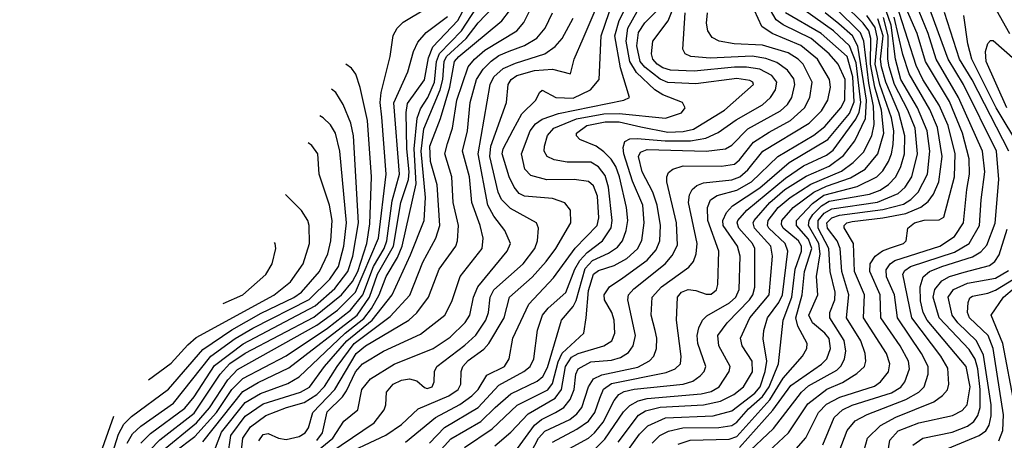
# Model space of a CAD drawing. Extents: x 997026 to 1115308, y 536381 to 619039.
# Tile 323 of 484: x 1020684 to 1024529, y 601716 to 603359. Entities that reach past the tile are written whole.
import ezdxf

# ---------------------------------------------------------------- set-up
doc = ezdxf.new("R2010")
doc.units = 0

msp = doc.modelspace()

# ---------------------------------------------------------------- linework, layer by layer
at = {"layer": '0CON20XD'}
for points in [[(1021399.2, 601710.8), (1021555, 601906.4), (1021615, 601942.6), (1021735, 601998.9), (1022001.4, 602205), (1022050, 602275), (1022081.3, 602365), (1022143.8, 602475), (1022172, 602645), (1022202.8, 602735), (1022205.2, 602765), (1022195.4, 602854.6), (1022193.4, 602996.6), (1022198.3, 603031.7), (1022265, 603123.9), (1022280.5, 603209.5), (1022297.9, 603252.1), (1022395, 603355.2), (1022485, 603522.8)], [(1021436.2, 601653.8), (1021471.9, 601748.1), (1021565, 601864.4), (1021625, 601899.5), (1021731.4, 601938.6), (1021775.7, 601964.3), (1021954.7, 602135.3), (1022028.1, 602191.9), (1022058.4, 602231.6), (1022087.5, 602285), (1022115, 602356.6), (1022159.6, 602430.4), (1022177.3, 602475), (1022232.6, 602717.4), (1022224.9, 602854.9), (1022236.3, 602973.7), (1022248.8, 603011.2), (1022278.1, 603055), (1022303.4, 603115), (1022311.7, 603195), (1022323.4, 603226.6), (1022408.8, 603315), (1022510.2, 603469.8)], [(1021925, 601647.6), (1022113.7, 601736.3), (1022175, 601778.2), (1022240.5, 601839.5), (1022360.1, 601889.9), (1022396.1, 601915), (1022406.5, 601935), (1022408.4, 601985), (1022415.2, 602005), (1022435, 602028.1), (1022497.1, 602072.9), (1022515.9, 602094.1), (1022575.5, 602195), (1022596.2, 602275), (1022685, 602353.5), (1022740, 602415), (1022777.2, 602465), (1022836.1, 602565), (1022835.5, 602615), (1022813.5, 602643.5), (1022765, 602660), (1022655, 602669.6), (1022635, 602680.5), (1022615, 602704.7), (1022596.1, 602745), (1022567.8, 602835), (1022571.9, 602855), (1022611, 602929), (1022645, 602990.9), (1022699.4, 603045), (1022713.8, 603075), (1022725, 603083.3), (1022778, 603055), (1022845, 603051.8), (1022912.8, 603085), (1022947.4, 603125), (1022954.3, 603295), (1023016.6, 603475)], [(1022191, 601709), (1022307.3, 601805), (1022403.3, 601856.7), (1022450.2, 601889.8), (1022474.5, 601915), (1022508.7, 601971.3), (1022577.4, 602005), (1022595.7, 602035), (1022609.3, 602115), (1022671.7, 602248.3), (1022769.2, 602350.8), (1022853.4, 602466.6), (1022939.2, 602555), (1022946.2, 602585), (1022940.9, 602669.1), (1022925, 602709.7), (1022905, 602726.7), (1022850, 602735), (1022743.2, 602733.2), (1022679.7, 602749.7), (1022656.9, 602775), (1022643.6, 602835), (1022677.7, 602925), (1022698.4, 602951.6), (1022725, 602970.4), (1022787.8, 602992.2), (1023043.8, 603045), (1023066, 603055), (1023030.7, 603170.7), (1023008.5, 603295), (1023025.1, 603354.9), (1023091.5, 603485)], [(1022421.2, 601688.8), (1022529, 601761), (1022626.6, 601853.4), (1022747.1, 601912.9), (1022765, 601938.8), (1022787.5, 602022.5), (1022803.1, 602056.9), (1022887.2, 602135), (1022896.6, 602195), (1022905, 602301.9), (1022924.9, 602365.1), (1022945, 602379.8), (1023005, 602399.2), (1023055, 602426.9), (1023096.6, 602463.4), (1023113.4, 602496.6), (1023122.3, 602565), (1023117.5, 602635), (1023077.8, 602727.8), (1023042.9, 602835), (1023041, 602859), (1023047.6, 602882.4), (1023066.6, 602893.4), (1023095.1, 602894.9), (1023205, 602885.1), (1023304.1, 602885.9), (1023363.7, 602896.3), (1023412, 602918), (1023482.5, 602967.5), (1023585, 603026.3), (1023616.7, 603055), (1023635.6, 603085), (1023641, 603115), (1023621, 603141), (1023575, 603165.1), (1023523, 603173), (1023475, 603173.8), (1023317.9, 603157.9), (1023225, 603161.5), (1023195, 603170.1), (1023173.5, 603185), (1023156.8, 603205), (1023150.9, 603225), (1023156.5, 603275), (1023216.5, 603353.5), (1023268.4, 603485)], [(1023820.6, 601699.4), (1023865.1, 601804.9), (1023896.8, 601835), (1023935, 601853.3), (1024088.5, 601901.5), (1024125, 601923.6), (1024141, 601945), (1024159.3, 601995), (1024154.5, 602025), (1024122.8, 602085), (1024046.5, 602195), (1024044.3, 602285), (1024004.1, 602375.9), (1024005.6, 602405), (1024024.6, 602435.4), (1024053.3, 602456.7), (1024085, 602468.4), (1024135, 602484.8), (1024146.4, 602495), (1024152.7, 602545), (1024178.8, 602565), (1024215.6, 602575.6), (1024275, 602576.8), (1024292.4, 602587.6), (1024334.9, 602745), (1024337.8, 602835), (1024309.4, 602945), (1024275.1, 603025), (1024210.8, 603125), (1024185, 603180.3), (1024087.7, 603485)], [(1023873.4, 601645), (1023915, 601754.6), (1023947.1, 601792.9), (1023993, 601817), (1024145, 601875.7), (1024195.2, 601905), (1024215.7, 601925), (1024231.3, 601975), (1024231.2, 602005), (1024205.9, 602055.9), (1024111.5, 602195), (1024100.3, 602285), (1024068.6, 602355), (1024068.1, 602381.9), (1024082.8, 602405), (1024102, 602418), (1024277.2, 602475), (1024335, 602512.3), (1024370, 602565), (1024382.4, 602695), (1024392.9, 602755), (1024391.6, 602815), (1024366.3, 602915), (1024315, 603038.7), (1024221.1, 603195), (1024189.1, 603305), (1024123.6, 603455)], [(1023975.9, 601655), (1023994.7, 601725), (1024045.1, 601774.9), (1024105, 601806.5), (1024253.4, 601866.6), (1024288.2, 601891.8), (1024306.7, 601913.3), (1024313, 601935), (1024308.2, 601998.2), (1024281, 602045), (1024167.6, 602195), (1024132.4, 602365), (1024140.8, 602379.2), (1024163.1, 602395), (1024335, 602451.1), (1024391.9, 602485), (1024432.3, 602555), (1024439.2, 602655), (1024453.1, 602765), (1024444.3, 602845), (1024350.5, 603055), (1024262.6, 603205), (1024231.6, 603305), (1024161.9, 603478.1)], [(1024069.4, 601635), (1024082.7, 601717.3), (1024115, 601753.3), (1024195, 601784.6), (1024326.2, 601813.8), (1024365, 601833.3), (1024384.2, 601855), (1024395.4, 601925), (1024380.2, 602005), (1024227.3, 602185), (1024212.5, 602215), (1024201.4, 602261.4), (1024200.1, 602315), (1024211.7, 602355), (1024236.4, 602375), (1024285.2, 602395.2), (1024405, 602432.3), (1024437.3, 602452.7), (1024461.1, 602478.9), (1024493.9, 602563.9), (1024507.5, 602735), (1024498.1, 602845), (1024369.6, 603105), (1024309.3, 603205), (1024214.6, 603465)], [(1022305, 601653.1), (1022367.5, 601722.5), (1022485, 601790.3), (1022541.4, 601845), (1022601.9, 601898.1), (1022705, 601947.3), (1022726.4, 601965), (1022745, 602000.3), (1022800, 602185), (1022845, 602238.9), (1022857.4, 602262.6), (1022892.3, 602387.7), (1022921, 602419), (1022983.4, 602446.6), (1023019.1, 602470.9), (1023037.5, 602495), (1023052.4, 602535), (1023058.5, 602575), (1023053.2, 602625), (1023026.5, 602745), (1023012.1, 602785), (1022993.9, 602813.9), (1022965, 602843.2), (1022935, 602864.4), (1022871, 602891), (1022858.2, 602905), (1022858.4, 602915), (1022899.2, 602945), (1022970.1, 602959.9), (1023025, 602959.8), (1023109.7, 602939.7), (1023215, 602919.4), (1023275, 602921.7), (1023315, 602931.3), (1023435.8, 603005), (1023550, 603105), (1023547.5, 603115), (1023535, 603120.6), (1023485, 603128.9), (1023325, 603108.4), (1023215, 603113.5), (1023185, 603126.9), (1023125, 603173.7), (1023106.9, 603195), (1023093.8, 603256.2), (1023101.1, 603308.9), (1023125, 603346.5), (1023195, 603416.5)], [(1022765, 601708.8), (1022860.1, 601759.9), (1022905, 601791.6), (1022930, 601825), (1022949, 601881), (1022964.2, 601915.8), (1022995, 601938.8), (1023208.6, 601981.4), (1023243.8, 601995), (1023264.7, 602015), (1023266.8, 602043.2), (1023249.6, 602185), (1023252.4, 602275), (1023268.7, 602295), (1023295, 602304.8), (1023325, 602301.6), (1023365, 602287.2), (1023385, 602287.5), (1023405, 602303.3), (1023410.8, 602325), (1023414.8, 602455), (1023371.2, 602575), (1023370, 602625), (1023382.3, 602655), (1023408.4, 602671.6), (1023485, 602692.8), (1023542.2, 602725), (1023644.8, 602825), (1023785, 602908.4), (1023827.8, 602942.2), (1023890.3, 603015), (1023906.4, 603045), (1023907.3, 603125), (1023880.3, 603185), (1023845.8, 603225), (1023775.2, 603285), (1023665, 603338.5), (1023637.8, 603357.8), (1023593.8, 603433.8)], [(1023154.2, 601705.8), (1023184.3, 601735), (1023217.8, 601752.2), (1023274.2, 601765), (1023413.8, 601766.2), (1023465, 601774.6), (1023485, 601786.9), (1023530.4, 601839.6), (1023585, 601887.4), (1023610.6, 601925), (1023647, 602015), (1023665.1, 602185), (1023699.9, 602275), (1023712.1, 602385), (1023737, 602455), (1023737.6, 602475), (1023724.9, 602495), (1023665.7, 602545), (1023658.6, 602558.6), (1023660.5, 602575), (1023704.8, 602625), (1023785.5, 602685), (1023835, 602708.9), (1023929.1, 602740.9), (1023986, 602775), (1024035.7, 602835), (1024058.8, 602915), (1024049.5, 603005), (1024023.5, 603095), (1024006, 603185), (1024007.8, 603285), (1023999.8, 603315), (1023978.2, 603345), (1023901.1, 603421.1)], [(1023607.8, 601672.2), (1023686.3, 601745), (1023761.3, 601858.7), (1023835.8, 601915.8), (1023897.3, 601942.7), (1023953.1, 601976.9), (1023982.8, 602005), (1023988.1, 602025), (1023985.2, 602055), (1023969.1, 602105), (1023913.2, 602195), (1023922.6, 602285), (1023895.3, 602375), (1023888.1, 602465), (1023876.7, 602495), (1023838.1, 602545), (1023835.6, 602565), (1023855, 602584.7), (1023885.3, 602595), (1024055, 602617.3), (1024135, 602638.9), (1024163.7, 602656.3), (1024192.5, 602685), (1024228.9, 602755), (1024238.5, 602845), (1024228.2, 602925), (1024190, 603015), (1024125.5, 603124.5), (1024104, 603204), (1024087.2, 603337.2), (1024058.8, 603418.8)], [(1024485, 603417.6), (1024549.3, 603305)], [(1021237.7, 601672.3), (1021375, 601784.7), (1021425, 601843.1), (1021497.3, 601952.7), (1021535, 601992.6), (1021845, 602166.1), (1021925.4, 602225), (1021996, 602295), (1022085.6, 602505), (1022115.4, 602755), (1022098.1, 602978.1), (1022092.2, 603035), (1022095.4, 603074.6), (1022130.2, 603215), (1022143, 603297), (1022158.7, 603325), (1022181.6, 603348.4), (1022275, 603405.5)], [(1021497.5, 601655), (1021509.2, 601735), (1021565, 601810.9), (1021635, 601859), (1021780, 601905), (1021815.6, 601924.4), (1021874.9, 602005), (1021961.7, 602105), (1022061.1, 602185), (1022138.1, 602285), (1022209.8, 602440.2), (1022263.2, 602575), (1022269.4, 602665), (1022251.8, 602845), (1022262.9, 602932.9), (1022326.6, 603085), (1022336.4, 603125), (1022342.3, 603195), (1022351.3, 603215), (1022427.8, 603285), (1022475, 603346.6), (1022532.6, 603407.4)], [(1021547.6, 601655), (1021554.9, 601725), (1021585, 601769.5), (1021645, 601812.8), (1021725.4, 601845), (1021795, 601864.6), (1021844.9, 601895), (1021875, 601926.6), (1021923.6, 602005), (1021989.7, 602095), (1022130.5, 602199.5), (1022207.1, 602282.9), (1022258.3, 602411.7), (1022309.2, 602505), (1022324.5, 602555), (1022313.9, 602713.9), (1022288.8, 602805), (1022285.9, 602865), (1022327, 602973), (1022363.8, 603095), (1022381.8, 603195), (1022398.9, 603215), (1022566.5, 603353.5), (1022596.3, 603393.7)], [(1021617.3, 601715), (1021635, 601739.5), (1021655, 601742.4), (1021694.8, 601724.8), (1021725, 601720.2), (1021775, 601731.3), (1021798.8, 601745), (1021812.3, 601765), (1021828.3, 601825), (1021914.7, 601915.3), (1021997.8, 602055), (1022034.8, 602085), (1022203.8, 602185), (1022235.4, 602214.6), (1022280.7, 602275), (1022322.5, 602385), (1022387.5, 602475), (1022394.3, 602495.7), (1022398.3, 602555), (1022377.2, 602645), (1022372.1, 602745), (1022343.8, 602835), (1022354.2, 602875.8), (1022374.5, 602935), (1022390.7, 603045), (1022435.2, 603175), (1022459.8, 603205), (1022501, 603239), (1022625.8, 603315), (1022652.4, 603347.6), (1022681.3, 603405)], [(1021845, 601715.1), (1021866.1, 601745), (1021885, 601828), (1021944.1, 601885.9), (1021960, 601910), (1021995, 601983.3), (1022023, 602015), (1022105, 602064.5), (1022249.8, 602130.2), (1022344.6, 602205), (1022372.1, 602257.9), (1022404.5, 602355.5), (1022489.8, 602465), (1022494.3, 602505), (1022482.9, 602555), (1022449.3, 602645), (1022440.8, 602745), (1022413, 602845), (1022433.4, 602925), (1022443.1, 603035), (1022468, 603125), (1022494.5, 603165), (1022525, 603196.8), (1022555, 603219.2), (1022595.6, 603235.6), (1022655, 603258), (1022703.1, 603286.9), (1022736.2, 603325), (1022764.3, 603385)], [(1021855, 601640.5), (1022067.7, 601785), (1022107.6, 601835), (1022114.1, 601855), (1022115.9, 601905), (1022142.7, 601935), (1022175, 601950.7), (1022206.8, 601956.8), (1022235, 601948.2), (1022265, 601922.5), (1022275, 601919.2), (1022294.4, 601925), (1022302.7, 601945), (1022304.1, 601985), (1022313.5, 602005), (1022421.9, 602088.1), (1022465, 602127.5), (1022504.8, 602185), (1022514.5, 602215), (1022521.4, 602275), (1022536.1, 602303.9), (1022650, 602405), (1022695.2, 602465), (1022706.2, 602495), (1022709.7, 602545), (1022702.5, 602565), (1022601.1, 602621.1), (1022565, 602656), (1022553.2, 602685), (1022520.5, 602825), (1022524, 602865), (1022584.8, 603035), (1022591.3, 603105), (1022603.5, 603125), (1022625, 603140.3), (1022695, 603160.4), (1022764.9, 603164.9), (1022835, 603146.7), (1022850, 603205), (1022885.1, 603284.9), (1022931.7, 603395)], [(1022284.4, 601705), (1022343.2, 601766.8), (1022475, 601844.8), (1022555, 601931.1), (1022653.2, 601985), (1022677.7, 602005), (1022691.9, 602035), (1022706.3, 602146.3), (1022725.2, 602205), (1022747.3, 602232.7), (1022816.7, 602293.3), (1022851.7, 602385), (1022870.9, 602419.1), (1022900.2, 602449.8), (1022960.4, 602495), (1022993.6, 602546.4), (1022998.4, 602575), (1022983.8, 602705), (1022969.9, 602749.9), (1022944.3, 602784.3), (1022915, 602802.8), (1022822.6, 602802.6), (1022771.3, 602811.3), (1022744.2, 602824.2), (1022732.1, 602845), (1022733.9, 602865), (1022745, 602906.4), (1022770, 602935), (1022858.4, 602971.6), (1022965, 602991.2), (1023025, 602992.8), (1023206, 602974), (1023268.1, 602995), (1023282.5, 603015), (1023272.2, 603035), (1023195, 603065.1), (1023164.9, 603084.9), (1023092.3, 603152.3), (1023067, 603195), (1023052.7, 603275), (1023059, 603325), (1023095, 603391)], [(1022540, 601695), (1022601.7, 601748.3), (1022669.8, 601820.2), (1022775, 601880.4), (1022800.5, 601915), (1022815.1, 602005), (1022838.3, 602041.7), (1022865, 602055.6), (1022965.5, 602085), (1022995.9, 602105), (1023008.2, 602135), (1023006.1, 602185), (1022997.1, 602215), (1022968.2, 602265), (1022966.7, 602285), (1022987.6, 602315), (1023039.5, 602350.5), (1023135, 602419.2), (1023169.9, 602460.1), (1023184.2, 602495), (1023186.7, 602555), (1023173.5, 602635), (1023156.9, 602685), (1023114.9, 602765), (1023101, 602825), (1023108.1, 602841.9), (1023135, 602851.4), (1023365, 602844.9), (1023440, 602855), (1023465, 602868.6), (1023527.9, 602932.1), (1023655, 603002.8), (1023682, 603028), (1023698.8, 603055), (1023710.6, 603105), (1023707.2, 603127.2), (1023681.9, 603161.9), (1023641.3, 603191.3), (1023597.5, 603207.5), (1023545, 603216.7), (1023381, 603209), (1023305.3, 603215.3), (1023282.5, 603225), (1023273.3, 603243.3), (1023283.1, 603385)], [(1022613.2, 601665), (1022694.1, 601775.9), (1022722.2, 601797.8), (1022776.3, 601825), (1022808.5, 601845), (1022833.9, 601876.1), (1022849.5, 601915), (1022856.4, 601975), (1022865, 601995.7), (1022915, 602022.9), (1022995, 602029.3), (1023030.8, 602039.2), (1023060.9, 602059.1), (1023080, 602085), (1023088.7, 602125), (1023059.4, 602265), (1023062, 602285), (1023082, 602308), (1023204.3, 602405), (1023232.5, 602437.5), (1023252.3, 602477.7), (1023248.4, 602565), (1023211.4, 602725), (1023210.6, 602745), (1023217.6, 602762.4), (1023234.8, 602775.2), (1023275, 602787.4), (1023425, 602786.4), (1023475, 602794.8), (1023495, 602811.1), (1023549.6, 602880.4), (1023610.9, 602919.1), (1023694.3, 602965), (1023748.3, 603015), (1023769.6, 603055), (1023778.5, 603115), (1023743.6, 603185), (1023723.9, 603205), (1023685, 603229), (1023585, 603258.5), (1023474.7, 603264.7), (1023415, 603274.8), (1023388.8, 603288.8), (1023371.1, 603315), (1023366.4, 603345), (1023369.7, 603385)], [(1022668.3, 601645), (1022710.5, 601725), (1022735, 601751.8), (1022831.8, 601798.2), (1022860.2, 601819.8), (1022879.5, 601845), (1022905.3, 601924.7), (1022925, 601956.5), (1022957.3, 601972.7), (1023097.9, 602002.1), (1023143.9, 602026.1), (1023160.6, 602045), (1023171.2, 602075), (1023172.5, 602115), (1023165.5, 602145.5), (1023150.7, 602205), (1023153.8, 602275), (1023190.2, 602315), (1023297.8, 602392.2), (1023314.8, 602415.2), (1023325.2, 602444.8), (1023329.4, 602485), (1023296.3, 602645), (1023300.2, 602675), (1023310, 602695), (1023328.6, 602711.4), (1023355, 602721.5), (1023465, 602733.2), (1023496.4, 602745), (1023528.2, 602771.8), (1023586.5, 602845), (1023767.5, 602955), (1023815, 603003.4), (1023839.8, 603045), (1023850, 603095), (1023847.1, 603125), (1023799.3, 603205), (1023735, 603257.8), (1023623.1, 603305), (1023582.5, 603332.5), (1023553.1, 603395)], [(1022830.5, 601685), (1022904.7, 601725.3), (1022929.2, 601745), (1022962.1, 601787.9), (1023005, 601872.4), (1023024.4, 601895.6), (1023045, 601907), (1023084.1, 601915.9), (1023275, 601935.2), (1023312.2, 601947.8), (1023341.9, 601968.1), (1023356.8, 601985), (1023363.4, 602005), (1023332, 602095), (1023329.6, 602125), (1023336.1, 602155), (1023350.5, 602185), (1023367.3, 602202.7), (1023456.2, 602253.8), (1023480.2, 602275), (1023493.5, 602305), (1023497, 602435), (1023487.4, 602475), (1023430.8, 602555), (1023430, 602575), (1023443.7, 602606.3), (1023468.3, 602631.7), (1023575, 602702.7), (1023688.7, 602801.3), (1023839.6, 602890.4), (1023925, 602992.4), (1023942.6, 603037.4), (1023938, 603135), (1023915, 603215.1), (1023814.5, 603305), (1023674.8, 603385)], [(1022933.6, 601686.4), (1022969.1, 601720.9), (1023041.8, 601828.2), (1023067.1, 601852.9), (1023099.7, 601870.3), (1023135, 601879.4), (1023345, 601897.4), (1023385, 601907.2), (1023415.7, 601925), (1023454.8, 601985), (1023458.8, 602005), (1023413.9, 602085), (1023410.9, 602125), (1023447.1, 602175), (1023534.3, 602265), (1023547.3, 602285), (1023555, 602314), (1023555.2, 602465), (1023545.2, 602485), (1023492.2, 602545), (1023486.1, 602565), (1023489.1, 602575), (1023523.4, 602615), (1023675, 602740.3), (1023745, 602788.5), (1023835, 602830.1), (1023860.5, 602849.5), (1023949.9, 602970.1), (1023962.7, 602997.3), (1023969.1, 603035), (1023950.5, 603190.5), (1023925, 603257.1), (1023862.6, 603315), (1023750.8, 603395)], [(1023021.6, 601625), (1023105, 601739.8), (1023137.3, 601772.7), (1023206.2, 601803.8), (1023392.5, 601812.5), (1023465, 601831.4), (1023555, 601900.9), (1023576, 601925), (1023595.7, 601985), (1023601.4, 602025), (1023587.9, 602112.1), (1023590, 602145), (1023604.5, 602195), (1023649.2, 602255), (1023663.1, 602285), (1023683.8, 602455), (1023673.3, 602485), (1023610, 602545), (1023604.6, 602555), (1023607, 602575), (1023646.2, 602625), (1023692.6, 602665), (1023773.6, 602716.4), (1023892.8, 602767.2), (1023939, 602801.1), (1023978.7, 602841.3), (1024011.2, 602905), (1024020.6, 602949.4), (1024018.4, 603021.6), (1024000.3, 603110.3), (1023980.7, 603275), (1023967.5, 603307.5), (1023869.2, 603405)], [(1023882.8, 603342.8), (1023830, 603385)], [(1024546.6, 602845), (1024403.6, 603123.6), (1024354.7, 603205), (1024295, 603386.5)], [(1021288.5, 601671.5), (1021368.1, 601731.9), (1021452.9, 601825), (1021512.7, 601915), (1021555, 601957.2), (1021725, 602046.4), (1021885.8, 602154.2), (1021975.8, 602224.2), (1022024.3, 602285), (1022065.4, 602394.6), (1022107.1, 602465), (1022117.6, 602495), (1022138.3, 602651.7), (1022166.9, 602755), (1022145.6, 603034.4), (1022200.4, 603155), (1022222.5, 603235), (1022239.2, 603270.8), (1022271.3, 603308.7), (1022355, 603370.5)], [(1021835, 601666.1), (1021907, 601725), (1021949.3, 601790.7), (1022004, 601836), (1022020.4, 601915), (1022053.4, 601956.6), (1022146.4, 602013.6), (1022298.8, 602075), (1022365, 602119.1), (1022423.4, 602176.6), (1022442.3, 602205), (1022456.6, 602275), (1022472.9, 602315), (1022587.6, 602455), (1022600.3, 602485), (1022578, 602535), (1022535, 602592.1), (1022512.6, 602635), (1022474.6, 602835), (1022521.3, 603105), (1022536.2, 603135), (1022572.2, 603167.8), (1022620.7, 603189.3), (1022734.6, 603225.4), (1022775, 603253.8), (1022802.4, 603285), (1022845, 603364.5)], [(1023021.4, 601708.6), (1023100.4, 601815), (1023128.1, 601831.9), (1023185, 601846.1), (1023355, 601854.4), (1023421.1, 601868.9), (1023472.4, 601895), (1023510, 601925), (1023545.9, 601984.1), (1023544.8, 602025), (1023505.7, 602085), (1023499.5, 602115), (1023535.5, 602195), (1023610.5, 602285), (1023624.5, 602435), (1023617.1, 602475), (1023553.4, 602545), (1023547.9, 602565), (1023551.8, 602575), (1023613.4, 602645), (1023672.2, 602695), (1023755, 602748.2), (1023845, 602787.3), (1023901.3, 602828.7), (1023945.7, 602885), (1023987.4, 602972.6), (1023991.6, 603045), (1023957.6, 603255), (1023935.8, 603295.8), (1023882.8, 603342.8)], [(1023255, 601701.9), (1023302.8, 601717.2), (1023455, 601720.4), (1023485, 601731.5), (1023613.3, 601875), (1023665, 601958.8), (1023741.1, 602045), (1023757.5, 602075), (1023759.5, 602095), (1023722.4, 602162.4), (1023714.9, 602195), (1023739.7, 602285), (1023749.1, 602375), (1023778.1, 602465), (1023765, 602501.5), (1023717.4, 602555), (1023718.2, 602575), (1023779.5, 602640.5), (1023825, 602673.1), (1023955, 602707.3), (1024031.9, 602745), (1024055, 602768.7), (1024076.6, 602805), (1024089.2, 602835), (1024095, 602871.2), (1024097.2, 602925), (1024088.5, 602975), (1024043.4, 603105), (1024025.2, 603185), (1024034.1, 603285), (1024025, 603327.5), (1023991.8, 603375)], [(1023495, 601688.9), (1023625.5, 601834.5), (1023695, 601929.8), (1023815, 602014), (1023835.6, 602035), (1023850.6, 602075), (1023845, 602113.8), (1023828.4, 602135), (1023779.8, 602175), (1023765.5, 602205), (1023801, 602285), (1023796.1, 602356.1), (1023809.7, 602445), (1023805.3, 602485.3), (1023764.9, 602555), (1023766.8, 602575), (1023782, 602598), (1023815, 602631.9), (1023845, 602649.9), (1024002.2, 602677.8), (1024045, 602693.3), (1024076.4, 602715), (1024105.2, 602745), (1024125.7, 602785), (1024139.9, 602835), (1024140.9, 602905), (1024117.3, 602995), (1024066.8, 603115), (1024050.1, 603175), (1024046, 603205), (1024055.8, 603295), (1024035, 603361.5)], [(1023514.4, 601655.6), (1023627.4, 601762.6), (1023736.6, 601905), (1023765, 601928.6), (1023875, 601989.7), (1023892.5, 602007.5), (1023905.2, 602035), (1023910.2, 602065), (1023904.3, 602105.7), (1023847.6, 602195), (1023847.2, 602215), (1023866.8, 602265), (1023868.3, 602295), (1023849.4, 602375), (1023843.8, 602465), (1023802.6, 602545), (1023802.8, 602575), (1023826.2, 602603.8), (1023855, 602620.4), (1024033.9, 602646.1), (1024115, 602679.7), (1024142.2, 602705), (1024168.4, 602745), (1024190.4, 602835), (1024181.3, 602935), (1024152.8, 603005), (1024100.3, 603105), (1024079.2, 603175), (1024073.9, 603205), (1024075.9, 603295), (1024056.8, 603366.8)], [(1023706.8, 601673.2), (1023754.1, 601725.9), (1023803.1, 601825), (1023835, 601858.2), (1023887.3, 601885), (1024022, 601928), (1024045.8, 601945), (1024076.5, 601983.5), (1024082.4, 602015), (1024069.3, 602055), (1023979.5, 602195), (1023983.3, 602285), (1023944.6, 602375), (1023939.6, 602485), (1023903.5, 602546.5), (1023903.4, 602555), (1023914.7, 602565), (1023935, 602571.3), (1024055.1, 602585.1), (1024145, 602602.2), (1024202.8, 602627.2), (1024231.5, 602648.5), (1024253, 602677), (1024273.2, 602725), (1024286.6, 602825), (1024267.7, 602937.7), (1024237.7, 603007.7), (1024157, 603147), (1024133, 603223), (1024098.9, 603368.9)], [(1024593.5, 602855), (1024497.4, 603015), (1024402.6, 603205), (1024386.1, 603265), (1024371.7, 603375)], [(1024539.1, 603015), (1024458.9, 603195), (1024456.1, 603233.9), (1024465, 603265.6), (1024475, 603277.3), (1024485, 603277.7), (1024572, 603202)], [(1021191.7, 601678.3), (1021231.4, 601718.6), (1021365, 601822.4), (1021466.8, 601975), (1021505, 602016), (1021565, 602056.8), (1021832.2, 602197.8), (1021941.2, 602285), (1021983.9, 602336.1), (1022004.1, 602375), (1022039.7, 602485), (1022052, 602562), (1022058.5, 602745), (1022041.7, 602965), (1022014, 603094), (1021996.2, 603146.2), (1021979.8, 603169.7), (1021957.5, 603184.6)], [(1021157.7, 601705), (1021195, 601743.2), (1021328.5, 601841.5), (1021365, 601886.2), (1021445, 602008.8), (1021556.6, 602093.4), (1021838.4, 602241.6), (1021915, 602308.9), (1021965.1, 602375), (1021985.3, 602435), (1022007.6, 602565), (1021987.3, 602905), (1021977.1, 602955), (1021947, 603027), (1021918.2, 603075), (1021901.3, 603087.7)], [(1021103.3, 601705), (1021125, 601741.6), (1021157.7, 601772.3), (1021285, 601862), (1021430.4, 602045), (1021525, 602114.3), (1021595, 602153.8), (1021815, 602266.4), (1021895, 602345.2), (1021929.2, 602395), (1021949.6, 602475), (1021960.5, 602565), (1021934.2, 602845), (1021917.7, 602915), (1021897.5, 602947.5), (1021869.6, 602975), (1021856.5, 602983.4)], [(1021040, 601645), (1021069.5, 601740.5), (1021090.3, 601779.7), (1021120.8, 601809.2), (1021265, 601916.4), (1021399, 602071), (1021512.4, 602147.6), (1021627.2, 602212.8), (1021755, 602274), (1021784.1, 602295), (1021855.2, 602375), (1021887.2, 602445), (1021899, 602495), (1021904, 602575), (1021893.4, 602635), (1021853.4, 602755), (1021848, 602835), (1021825, 602867.7), (1021811.2, 602877.8)], [(1021187, 601952.9), (1021275, 602017.1), (1021340.2, 602089.8), (1021372.7, 602117.3), (1021677, 602283), (1021742, 602335), (1021790.5, 602405), (1021815.7, 602485), (1021814.7, 602554.7), (1021809.1, 602575), (1021785, 602613.5), (1021722.6, 602675.9)], [(1024172.4, 601697.6), (1024211.1, 601725), (1024325, 601748.4), (1024385, 601771.8), (1024410.1, 601789.9), (1024426.3, 601813.7), (1024434.9, 601845.1), (1024434.9, 601915), (1024425.6, 601995), (1024415, 602033.2), (1024391.5, 602071.5), (1024275, 602194.8), (1024251.4, 602275), (1024257.7, 602305), (1024285, 602339.3), (1024315, 602356.4), (1024372.4, 602372.4), (1024471.1, 602398.9), (1024491.9, 602415), (1024509.2, 602440.8), (1024539.7, 602540.3)], [(1021478, 602250.9), (1021555.4, 602285), (1021645, 602363.5), (1021670.4, 602405), (1021684.4, 602465), (1021681.9, 602485), (1021678.8, 602488.7)], [(1024270.7, 601669.3), (1024431.6, 601735), (1024456.6, 601753.4), (1024469.7, 601775), (1024477.6, 601812.4), (1024477.7, 601855), (1024448.4, 602048.4), (1024420.9, 602105), (1024348, 602175), (1024324.9, 602205), (1024309.8, 602275), (1024330.5, 602305), (1024385, 602329.8), (1024495, 602349.8), (1024545, 602380)], [(1024507.7, 601715), (1024523, 601755), (1024526, 601816), (1024485.5, 602075), (1024465.6, 602125.6), (1024393.8, 602195), (1024385.9, 602215), (1024387.6, 602255), (1024395, 602272.1), (1024405, 602279), (1024465, 602290.4), (1024495, 602303.1), (1024565, 602345.1)], [(1024568.9, 601855), (1024523.7, 602095), (1024478, 602205), (1024526.3, 602275), (1024612.2, 602347.8)], [(1020563.8, 601228.2), (1020566.2, 601205), (1020586.7, 601146.7), (1020615, 601098.9), (1020644.8, 601074.8), (1020685, 601064.7), (1020715, 601076.2), (1020753, 601127), (1020805, 601159.1), (1020831, 601185), (1020911.7, 601335), (1020970.6, 601419.4), (1020986.6, 601475), (1020993.5, 601645), (1021051.4, 601811.2)]]:
    msp.add_lwpolyline(points, dxfattribs=at)

doc.saveas('drawing.dxf')
